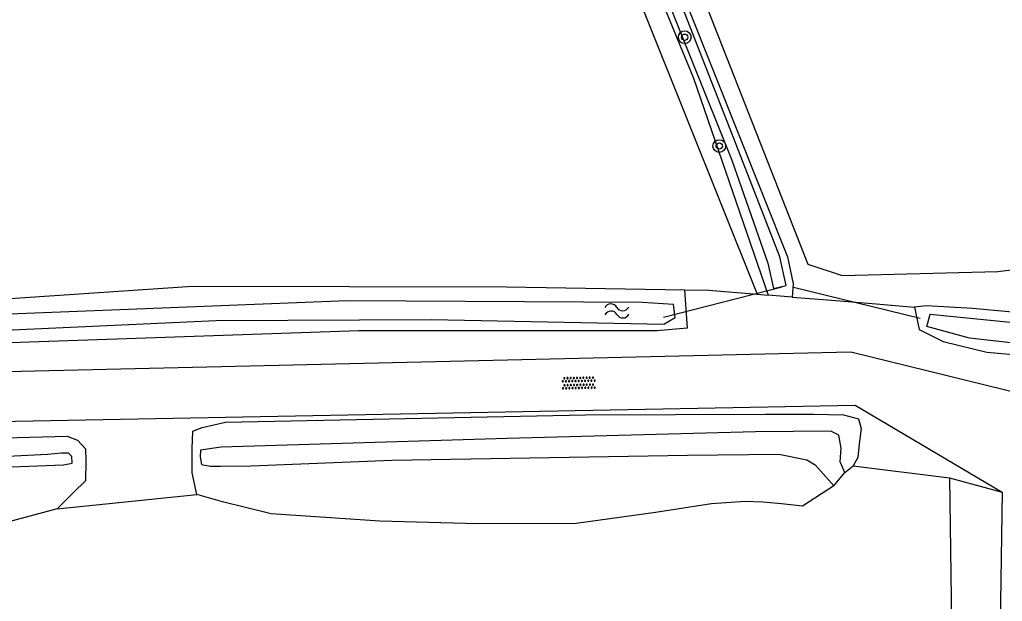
# Model space of a CAD drawing. Extents: x 133000 to 136000, y 400500 to 403500.
# Drawn here: x 134933.2 to 134995, y 400570.5 to 400607.1 of the extents above; entities that cross this region are included whole.
import ezdxf

# ---------------------------------------------------------------- set-up
doc = ezdxf.new("R2010")
doc.units = 0
for name, color, linetype in [('gg-afsc-draadraster', 7, 'Continuous'), ('gg-knt-bronhoudergrens', 7, 'Continuous'), ('gg-knt-onverhard', 7, 'Continuous'), ('gg-kntw-bovenkant insteek waterloop', 7, 'Continuous'), ('gg-kntw-waterlijn', 7, 'Continuous'), ('gg-kwrk-duiker nz buis', 7, 'Continuous'), ('gt-grn-groengrens', 7, 'Continuous'), ('gt-grn-vlakafsluiter', 7, 'Continuous'), ('gt-symb-boom', 7, 'Continuous'), ('gt-symb-overige verharding', 7, 'Continuous'), ('gt-symb-watersymbool', 7, 'Continuous')]:
    doc.layers.add(name, color=color, linetype=linetype)

# ---------------------------------------------------------------- blocks, each defined once
blk = doc.blocks.new('gt0-BOOM')
at = {"layer": 'gt-symb-boom'}
for radius in [0.4, 0.2]:
    blk.add_circle((0, 0), radius, dxfattribs=at)
blk = doc.blocks.new('gt0-OVH')
at = {"layer": 'gt-symb-overige verharding'}
for points in [[(-0.972, 0.298), (-0.967, 0.308), (-0.965, 0.319), (-0.966, 0.33), (-0.971, 0.34), (-0.978, 0.348), (-0.988, 0.353), (-0.999, 0.355), (-1.01, 0.354), (-1.02, 0.349), (-1.028, 0.342), (-1.033, 0.332), (-1.035, 0.321), (-1.034, 0.31), (-1.029, 0.3), (-1.022, 0.292), (-1.012, 0.287), (-1.001, 0.285), (-0.99, 0.286), (-0.98, 0.291)], [(-0.872, 0.106), (-0.867, 0.116), (-0.865, 0.126), (-0.866, 0.137), (-0.871, 0.147), (-0.878, 0.156), (-0.888, 0.161), (-0.899, 0.163), (-0.91, 0.162), (-0.92, 0.157), (-0.928, 0.15), (-0.933, 0.14), (-0.935, 0.129), (-0.934, 0.118), (-0.929, 0.108), (-0.922, 0.1), (-0.912, 0.095), (-0.901, 0.092), (-0.89, 0.094), (-0.88, 0.098)], [(-0.772, 0.298), (-0.767, 0.308), (-0.765, 0.319), (-0.766, 0.33), (-0.771, 0.34), (-0.778, 0.348), (-0.788, 0.353), (-0.799, 0.355), (-0.81, 0.354), (-0.82, 0.349), (-0.828, 0.342), (-0.833, 0.332), (-0.835, 0.321), (-0.834, 0.31), (-0.829, 0.3), (-0.822, 0.292), (-0.812, 0.287), (-0.801, 0.285), (-0.79, 0.286), (-0.78, 0.291)], [(-0.672, 0.106), (-0.667, 0.116), (-0.665, 0.126), (-0.666, 0.137), (-0.671, 0.147), (-0.678, 0.156), (-0.688, 0.161), (-0.699, 0.163), (-0.71, 0.162), (-0.72, 0.157), (-0.728, 0.15), (-0.733, 0.14), (-0.735, 0.129), (-0.734, 0.118), (-0.729, 0.108), (-0.722, 0.1), (-0.712, 0.095), (-0.701, 0.092), (-0.69, 0.094), (-0.68, 0.098)], [(-0.572, 0.298), (-0.567, 0.308), (-0.565, 0.319), (-0.566, 0.33), (-0.571, 0.34), (-0.578, 0.348), (-0.588, 0.353), (-0.599, 0.355), (-0.61, 0.354), (-0.62, 0.349), (-0.628, 0.342), (-0.633, 0.332), (-0.635, 0.321), (-0.634, 0.31), (-0.629, 0.3), (-0.622, 0.292), (-0.612, 0.287), (-0.601, 0.285), (-0.59, 0.286), (-0.58, 0.291)], [(-0.472, 0.106), (-0.467, 0.116), (-0.465, 0.126), (-0.466, 0.137), (-0.471, 0.147), (-0.478, 0.156), (-0.488, 0.161), (-0.499, 0.163), (-0.51, 0.162), (-0.52, 0.157), (-0.528, 0.15), (-0.533, 0.14), (-0.535, 0.129), (-0.534, 0.118), (-0.529, 0.108), (-0.522, 0.1), (-0.512, 0.095), (-0.501, 0.092), (-0.49, 0.094), (-0.48, 0.098)], [(-0.372, 0.298), (-0.367, 0.308), (-0.365, 0.319), (-0.366, 0.33), (-0.371, 0.34), (-0.378, 0.348), (-0.388, 0.353), (-0.399, 0.355), (-0.41, 0.354), (-0.42, 0.349), (-0.428, 0.342), (-0.433, 0.332), (-0.435, 0.321), (-0.434, 0.31), (-0.429, 0.3), (-0.422, 0.292), (-0.412, 0.287), (-0.401, 0.285), (-0.39, 0.286), (-0.38, 0.291)], [(-0.272, 0.106), (-0.267, 0.116), (-0.265, 0.126), (-0.266, 0.137), (-0.271, 0.147), (-0.278, 0.156), (-0.288, 0.161), (-0.299, 0.163), (-0.31, 0.162), (-0.32, 0.157), (-0.328, 0.15), (-0.333, 0.14), (-0.335, 0.129), (-0.334, 0.118), (-0.329, 0.108), (-0.322, 0.1), (-0.312, 0.095), (-0.301, 0.092), (-0.29, 0.094), (-0.28, 0.098)], [(-0.172, 0.298), (-0.167, 0.308), (-0.165, 0.319), (-0.166, 0.33), (-0.171, 0.34), (-0.178, 0.348), (-0.188, 0.353), (-0.199, 0.355), (-0.21, 0.354), (-0.22, 0.349), (-0.228, 0.342), (-0.233, 0.332), (-0.235, 0.321), (-0.234, 0.31), (-0.229, 0.3), (-0.222, 0.292), (-0.212, 0.287), (-0.201, 0.285), (-0.19, 0.286), (-0.18, 0.291)], [(-0.072, 0.106), (-0.067, 0.116), (-0.065, 0.126), (-0.066, 0.137), (-0.071, 0.147), (-0.078, 0.156), (-0.088, 0.161), (-0.099, 0.163), (-0.11, 0.162), (-0.12, 0.157), (-0.128, 0.15), (-0.133, 0.14), (-0.135, 0.129), (-0.134, 0.118), (-0.129, 0.108), (-0.122, 0.1), (-0.112, 0.095), (-0.101, 0.092), (-0.09, 0.094), (-0.08, 0.098)], [(0.028, 0.298), (0.033, 0.308), (0.035, 0.319), (0.034, 0.33), (0.029, 0.34), (0.022, 0.348), (0.012, 0.353), (0.001, 0.355), (-0.01, 0.354), (-0.02, 0.349), (-0.028, 0.342), (-0.033, 0.332), (-0.035, 0.321), (-0.034, 0.31), (-0.029, 0.3), (-0.022, 0.292), (-0.012, 0.287), (-0.001, 0.285), (0.01, 0.286), (0.02, 0.291)], [(0.128, 0.106), (0.133, 0.116), (0.135, 0.126), (0.134, 0.137), (0.129, 0.147), (0.122, 0.156), (0.112, 0.161), (0.101, 0.163), (0.09, 0.162), (0.08, 0.157), (0.072, 0.15), (0.067, 0.14), (0.065, 0.129), (0.066, 0.118), (0.071, 0.108), (0.078, 0.1), (0.088, 0.095), (0.099, 0.092), (0.11, 0.094), (0.12, 0.098)], [(0.228, 0.298), (0.233, 0.308), (0.235, 0.319), (0.234, 0.33), (0.229, 0.34), (0.222, 0.348), (0.212, 0.353), (0.201, 0.355), (0.19, 0.354), (0.18, 0.349), (0.172, 0.342), (0.167, 0.332), (0.165, 0.321), (0.166, 0.31), (0.171, 0.3), (0.178, 0.292), (0.188, 0.287), (0.199, 0.285), (0.21, 0.286), (0.22, 0.291)], [(0.328, 0.106), (0.333, 0.116), (0.335, 0.126), (0.334, 0.137), (0.329, 0.147), (0.322, 0.156), (0.312, 0.161), (0.301, 0.163), (0.29, 0.162), (0.28, 0.157), (0.272, 0.15), (0.267, 0.14), (0.265, 0.129), (0.266, 0.118), (0.271, 0.108), (0.278, 0.1), (0.288, 0.095), (0.299, 0.092), (0.31, 0.094), (0.32, 0.098)], [(0.428, 0.298), (0.433, 0.308), (0.435, 0.319), (0.434, 0.33), (0.429, 0.34), (0.422, 0.348), (0.412, 0.353), (0.401, 0.355), (0.39, 0.354), (0.38, 0.349), (0.372, 0.342), (0.367, 0.332), (0.365, 0.321), (0.366, 0.31), (0.371, 0.3), (0.378, 0.292), (0.388, 0.287), (0.399, 0.285), (0.41, 0.286), (0.42, 0.291)], [(0.528, 0.106), (0.533, 0.116), (0.535, 0.126), (0.534, 0.137), (0.529, 0.147), (0.522, 0.156), (0.512, 0.161), (0.501, 0.163), (0.49, 0.162), (0.48, 0.157), (0.472, 0.15), (0.467, 0.14), (0.465, 0.129), (0.466, 0.118), (0.471, 0.108), (0.478, 0.1), (0.488, 0.095), (0.499, 0.092), (0.51, 0.094), (0.52, 0.098)], [(0.628, 0.298), (0.633, 0.308), (0.635, 0.319), (0.634, 0.33), (0.629, 0.34), (0.622, 0.348), (0.612, 0.353), (0.601, 0.355), (0.59, 0.354), (0.58, 0.349), (0.572, 0.342), (0.567, 0.332), (0.565, 0.321), (0.566, 0.31), (0.571, 0.3), (0.578, 0.292), (0.588, 0.287), (0.599, 0.285), (0.61, 0.286), (0.62, 0.291)], [(0.728, 0.106), (0.733, 0.116), (0.735, 0.126), (0.734, 0.137), (0.729, 0.147), (0.722, 0.156), (0.712, 0.161), (0.701, 0.163), (0.69, 0.162), (0.68, 0.157), (0.672, 0.15), (0.667, 0.14), (0.665, 0.129), (0.666, 0.118), (0.671, 0.108), (0.678, 0.1), (0.688, 0.095), (0.699, 0.092), (0.71, 0.094), (0.72, 0.098)], [(0.828, 0.298), (0.833, 0.308), (0.835, 0.319), (0.834, 0.33), (0.829, 0.34), (0.822, 0.348), (0.812, 0.353), (0.801, 0.355), (0.79, 0.354), (0.78, 0.349), (0.772, 0.342), (0.767, 0.332), (0.765, 0.321), (0.766, 0.31), (0.771, 0.3), (0.778, 0.292), (0.788, 0.287), (0.799, 0.285), (0.81, 0.286), (0.82, 0.291)], [(0.928, 0.106), (0.933, 0.116), (0.935, 0.126), (0.934, 0.137), (0.929, 0.147), (0.922, 0.156), (0.912, 0.161), (0.901, 0.163), (0.89, 0.162), (0.88, 0.157), (0.872, 0.15), (0.867, 0.14), (0.865, 0.129), (0.866, 0.118), (0.871, 0.108), (0.878, 0.1), (0.888, 0.095), (0.899, 0.092), (0.91, 0.094), (0.92, 0.098)], [(1.028, 0.298), (1.033, 0.308), (1.035, 0.319), (1.034, 0.33), (1.029, 0.34), (1.022, 0.348), (1.012, 0.353), (1.001, 0.355), (0.99, 0.354), (0.98, 0.349), (0.972, 0.342), (0.967, 0.332), (0.965, 0.321), (0.966, 0.31), (0.971, 0.3), (0.978, 0.292), (0.988, 0.287), (0.999, 0.285), (1.01, 0.286), (1.02, 0.291)], [(-0.972, -0.142), (-0.967, -0.132), (-0.965, -0.121), (-0.966, -0.11), (-0.971, -0.1), (-0.978, -0.092), (-0.988, -0.087), (-0.999, -0.085), (-1.01, -0.086), (-1.02, -0.091), (-1.028, -0.098), (-1.033, -0.108), (-1.035, -0.119), (-1.034, -0.13), (-1.029, -0.14), (-1.022, -0.148), (-1.012, -0.153), (-1.001, -0.155), (-0.99, -0.154), (-0.98, -0.149)], [(-0.872, -0.334), (-0.867, -0.324), (-0.865, -0.314), (-0.866, -0.303), (-0.871, -0.293), (-0.878, -0.284), (-0.888, -0.279), (-0.899, -0.277), (-0.91, -0.278), (-0.92, -0.283), (-0.928, -0.29), (-0.933, -0.3), (-0.935, -0.311), (-0.934, -0.322), (-0.929, -0.332), (-0.922, -0.34), (-0.912, -0.345), (-0.901, -0.348), (-0.89, -0.346), (-0.88, -0.342)], [(-0.772, -0.142), (-0.767, -0.132), (-0.765, -0.121), (-0.766, -0.11), (-0.771, -0.1), (-0.778, -0.092), (-0.788, -0.087), (-0.799, -0.085), (-0.81, -0.086), (-0.82, -0.091), (-0.828, -0.098), (-0.833, -0.108), (-0.835, -0.119), (-0.834, -0.13), (-0.829, -0.14), (-0.822, -0.148), (-0.812, -0.153), (-0.801, -0.155), (-0.79, -0.154), (-0.78, -0.149)], [(-0.672, -0.334), (-0.667, -0.324), (-0.665, -0.314), (-0.666, -0.303), (-0.671, -0.293), (-0.678, -0.284), (-0.688, -0.279), (-0.699, -0.277), (-0.71, -0.278), (-0.72, -0.283), (-0.728, -0.29), (-0.733, -0.3), (-0.735, -0.311), (-0.734, -0.322), (-0.729, -0.332), (-0.722, -0.34), (-0.712, -0.345), (-0.701, -0.348), (-0.69, -0.346), (-0.68, -0.342)], [(-0.572, -0.142), (-0.567, -0.132), (-0.565, -0.121), (-0.566, -0.11), (-0.571, -0.1), (-0.578, -0.092), (-0.588, -0.087), (-0.599, -0.085), (-0.61, -0.086), (-0.62, -0.091), (-0.628, -0.098), (-0.633, -0.108), (-0.635, -0.119), (-0.634, -0.13), (-0.629, -0.14), (-0.622, -0.148), (-0.612, -0.153), (-0.601, -0.155), (-0.59, -0.154), (-0.58, -0.149)], [(-0.472, -0.334), (-0.467, -0.324), (-0.465, -0.314), (-0.466, -0.303), (-0.471, -0.293), (-0.478, -0.284), (-0.488, -0.279), (-0.499, -0.277), (-0.51, -0.278), (-0.52, -0.283), (-0.528, -0.29), (-0.533, -0.3), (-0.535, -0.311), (-0.534, -0.322), (-0.529, -0.332), (-0.522, -0.34), (-0.512, -0.345), (-0.501, -0.348), (-0.49, -0.346), (-0.48, -0.342)], [(-0.372, -0.142), (-0.367, -0.132), (-0.365, -0.121), (-0.366, -0.11), (-0.371, -0.1), (-0.378, -0.092), (-0.388, -0.087), (-0.399, -0.085), (-0.41, -0.086), (-0.42, -0.091), (-0.428, -0.098), (-0.433, -0.108), (-0.435, -0.119), (-0.434, -0.13), (-0.429, -0.14), (-0.422, -0.148), (-0.412, -0.153), (-0.401, -0.155), (-0.39, -0.154), (-0.38, -0.149)], [(-0.272, -0.334), (-0.267, -0.324), (-0.265, -0.314), (-0.266, -0.303), (-0.271, -0.293), (-0.278, -0.284), (-0.288, -0.279), (-0.299, -0.277), (-0.31, -0.278), (-0.32, -0.283), (-0.328, -0.29), (-0.333, -0.3), (-0.335, -0.311), (-0.334, -0.322), (-0.329, -0.332), (-0.322, -0.34), (-0.312, -0.345), (-0.301, -0.348), (-0.29, -0.346), (-0.28, -0.342)], [(-0.172, -0.142), (-0.167, -0.132), (-0.165, -0.121), (-0.166, -0.11), (-0.171, -0.1), (-0.178, -0.092), (-0.188, -0.087), (-0.199, -0.085), (-0.21, -0.086), (-0.22, -0.091), (-0.228, -0.098), (-0.233, -0.108), (-0.235, -0.119), (-0.234, -0.13), (-0.229, -0.14), (-0.222, -0.148), (-0.212, -0.153), (-0.201, -0.155), (-0.19, -0.154), (-0.18, -0.149)], [(-0.072, -0.334), (-0.067, -0.324), (-0.065, -0.314), (-0.066, -0.303), (-0.071, -0.293), (-0.078, -0.284), (-0.088, -0.279), (-0.099, -0.277), (-0.11, -0.278), (-0.12, -0.283), (-0.128, -0.29), (-0.133, -0.3), (-0.135, -0.311), (-0.134, -0.322), (-0.129, -0.332), (-0.122, -0.34), (-0.112, -0.345), (-0.101, -0.348), (-0.09, -0.346), (-0.08, -0.342)], [(0.028, -0.142), (0.033, -0.132), (0.035, -0.121), (0.034, -0.11), (0.029, -0.1), (0.022, -0.092), (0.012, -0.087), (0.001, -0.085), (-0.01, -0.086), (-0.02, -0.091), (-0.028, -0.098), (-0.033, -0.108), (-0.035, -0.119), (-0.034, -0.13), (-0.029, -0.14), (-0.022, -0.148), (-0.012, -0.153), (-0.001, -0.155), (0.01, -0.154), (0.02, -0.149)], [(0.128, -0.334), (0.133, -0.324), (0.135, -0.314), (0.134, -0.303), (0.129, -0.293), (0.122, -0.284), (0.112, -0.279), (0.101, -0.277), (0.09, -0.278), (0.08, -0.283), (0.072, -0.29), (0.067, -0.3), (0.065, -0.311), (0.066, -0.322), (0.071, -0.332), (0.078, -0.34), (0.088, -0.345), (0.099, -0.348), (0.11, -0.346), (0.12, -0.342)], [(0.228, -0.142), (0.233, -0.132), (0.235, -0.121), (0.234, -0.11), (0.229, -0.1), (0.222, -0.092), (0.212, -0.087), (0.201, -0.085), (0.19, -0.086), (0.18, -0.091), (0.172, -0.098), (0.167, -0.108), (0.165, -0.119), (0.166, -0.13), (0.171, -0.14), (0.178, -0.148), (0.188, -0.153), (0.199, -0.155), (0.21, -0.154), (0.22, -0.149)], [(0.328, -0.334), (0.333, -0.324), (0.335, -0.314), (0.334, -0.303), (0.329, -0.293), (0.322, -0.284), (0.312, -0.279), (0.301, -0.277), (0.29, -0.278), (0.28, -0.283), (0.272, -0.29), (0.267, -0.3), (0.265, -0.311), (0.266, -0.322), (0.271, -0.332), (0.278, -0.34), (0.288, -0.345), (0.299, -0.348), (0.31, -0.346), (0.32, -0.342)], [(0.428, -0.142), (0.433, -0.132), (0.435, -0.121), (0.434, -0.11), (0.429, -0.1), (0.422, -0.092), (0.412, -0.087), (0.401, -0.085), (0.39, -0.086), (0.38, -0.091), (0.372, -0.098), (0.367, -0.108), (0.365, -0.119), (0.366, -0.13), (0.371, -0.14), (0.378, -0.148), (0.388, -0.153), (0.399, -0.155), (0.41, -0.154), (0.42, -0.149)], [(0.528, -0.334), (0.533, -0.324), (0.535, -0.314), (0.534, -0.303), (0.529, -0.293), (0.522, -0.284), (0.512, -0.279), (0.501, -0.277), (0.49, -0.278), (0.48, -0.283), (0.472, -0.29), (0.467, -0.3), (0.465, -0.311), (0.466, -0.322), (0.471, -0.332), (0.478, -0.34), (0.488, -0.345), (0.499, -0.348), (0.51, -0.346), (0.52, -0.342)], [(0.628, -0.142), (0.633, -0.132), (0.635, -0.121), (0.634, -0.11), (0.629, -0.1), (0.622, -0.092), (0.612, -0.087), (0.601, -0.085), (0.59, -0.086), (0.58, -0.091), (0.572, -0.098), (0.567, -0.108), (0.565, -0.119), (0.566, -0.13), (0.571, -0.14), (0.578, -0.148), (0.588, -0.153), (0.599, -0.155), (0.61, -0.154), (0.62, -0.149)], [(0.728, -0.334), (0.733, -0.324), (0.735, -0.314), (0.734, -0.303), (0.729, -0.293), (0.722, -0.284), (0.712, -0.279), (0.701, -0.277), (0.69, -0.278), (0.68, -0.283), (0.672, -0.29), (0.667, -0.3), (0.665, -0.311), (0.666, -0.322), (0.671, -0.332), (0.678, -0.34), (0.688, -0.345), (0.699, -0.348), (0.71, -0.346), (0.72, -0.342)], [(0.828, -0.142), (0.833, -0.132), (0.835, -0.121), (0.834, -0.11), (0.829, -0.1), (0.822, -0.092), (0.812, -0.087), (0.801, -0.085), (0.79, -0.086), (0.78, -0.091), (0.772, -0.098), (0.767, -0.108), (0.765, -0.119), (0.766, -0.13), (0.771, -0.14), (0.778, -0.148), (0.788, -0.153), (0.799, -0.155), (0.81, -0.154), (0.82, -0.149)], [(0.928, -0.334), (0.933, -0.324), (0.935, -0.314), (0.934, -0.303), (0.929, -0.293), (0.922, -0.284), (0.912, -0.279), (0.901, -0.277), (0.89, -0.278), (0.88, -0.283), (0.872, -0.29), (0.867, -0.3), (0.865, -0.311), (0.866, -0.322), (0.871, -0.332), (0.878, -0.34), (0.888, -0.345), (0.899, -0.348), (0.91, -0.346), (0.92, -0.342)], [(1.028, -0.142), (1.033, -0.132), (1.035, -0.121), (1.034, -0.11), (1.029, -0.1), (1.022, -0.092), (1.012, -0.087), (1.001, -0.085), (0.99, -0.086), (0.98, -0.091), (0.972, -0.098), (0.967, -0.108), (0.965, -0.119), (0.966, -0.13), (0.971, -0.14), (0.978, -0.148), (0.988, -0.153), (0.999, -0.155), (1.01, -0.154), (1.02, -0.149)]]:
    blk.add_lwpolyline(points, close=True, dxfattribs=at)
blk = doc.blocks.new('gt0-WA')
at = {"layer": 'gt-symb-watersymbool'}
for centre, start, end in [((-0.323, 0.022), 28.07249, 151.92751), ((0.427, 0.422), 208.07248, 331.92751), ((-0.323, -0.428), 28.07249, 151.92751), ((0.427, -0.028), 208.07248, 331.92751)]:
    blk.add_arc(centre, 0.425, start, end, dxfattribs=at)

msp = doc.modelspace()

# ---------------------------------------------------------------- linework, layer by layer
at = {"layer": 'gg-afsc-draadraster'}
msp.add_lwpolyline([(134938.533, 400699.796), (134962.318, 400643.875), (134982.783, 400591.742), (134984.956, 400591.018), (134994.746, 400591.282), (135005.594, 400592.605), (135017.833, 400595.973)], dxfattribs=at)
at = {"layer": 'gg-knt-bronhoudergrens'}
msp.add_lwpolyline([(134934.391, 400699.584), (134966.021, 400623.804), (134979.604, 400589.847)], dxfattribs=at)
at = {"layer": 'gg-knt-onverhard'}
msp.add_line((134995.02, 400577.379), (134994.86, 400566.72), dxfattribs=at)
for points in [[(134798.147, 400579.872), (134800.18, 400581.361), (134810.84, 400582.159), (134985.5, 400586.219), (135000, 400582.666)], [(134807.447, 400573.792), (134807.34, 400578.419), (134810.82, 400579.53), (134985.77, 400582.87), (134995.02, 400577.379)]]:
    msp.add_lwpolyline(points, dxfattribs=at)
at = {"layer": 'gg-kntw-bovenkant insteek waterloop'}
for p, q in [((134981.798, 400589.668), (134980.289, 400589.791)), ((134984.417, 400577.787), (134985.111, 400578.621)), ((134985.111, 400578.621), (134985.647, 400579.039))]:
    msp.add_line(p, q, dxfattribs=at)
for points in [[(134936.703, 400700.484), (134953.871, 400660.267), (134969.101, 400623.352), (134981.499, 400592.196), (134981.857, 400590.498), (134981.798, 400589.668)], [(134934.948, 400699.801), (134945.206, 400677.229), (134966.386, 400625.821), (134975.6, 400603.455), (134980.289, 400589.791)], [(134880.009, 400587.062), (134894.321, 400587.792), (134921.727, 400588.849), (134944.089, 400590.359), (134963.833, 400590.32), (134975.022, 400590.122)], [(134975.022, 400590.122), (134975.193, 400587.71), (134973.293, 400587.536), (134954.55, 400587.535), (134930.763, 400586.733), (134905.025, 400586.009), (134880.275, 400584.946), (134880.009, 400587.062)], [(135000, 400588.324), (134993.145, 400588.946), (134990.245, 400589.112), (134989.491, 400589.042)], [(134989.491, 400589.042), (134989.785, 400587.627), (134991.308, 400586.865), (134994.038, 400586.205), (135000, 400585.685)], [(134944.354, 400577.25), (134944.071, 400578.606), (134944.063, 400580.115), (134944.109, 400581.226), (134944.69, 400581.464), (134946.152, 400581.791), (134968.812, 400582.252), (134980.128, 400582.29), (134983.151, 400582.297), (134985.032, 400582.26), (134985.965, 400582.003), (134986.152, 400581.407), (134986.023, 400580.427), (134985.929, 400579.566), (134985.647, 400579.039)], [(134880.207, 400577.742), (134880.774, 400578.277), (134882.267, 400578.789), (134884.957, 400579.274), (134925.97, 400580.65), (134936.206, 400580.916), (134936.855, 400580.672), (134937.358, 400580.125), (134937.38, 400579.36), (134937.345, 400578.104), (134936.594, 400577.368), (134935.567, 400576.34)], [(134984.417, 400577.787), (134982.462, 400576.506), (134981.136, 400576.645), (134979.962, 400576.769), (134978.839, 400576.804), (134976.722, 400576.655), (134973.216, 400576.111), (134968.217, 400575.415), (134962.005, 400575.404), (134955.863, 400575.571), (134949.027, 400576.026), (134945.961, 400576.782), (134944.354, 400577.25)], [(134935.567, 400576.34), (134932.134, 400575.41), (134923.304, 400574.131), (134912.173, 400572.88), (134900.095, 400573.223), (134894.709, 400573.068), (134891.913, 400572.681), (134890.015, 400571.761), (134888.397, 400570.317), (134887.204, 400568.677), (134886.95, 400565.838), (134887.775, 400562.216), (134890.3, 400553.153), (134893.296, 400537.391), (134894.447, 400531.485), (134896.459, 400525.908), (134899.322, 400519.701), (134901.942, 400513.357), (134903.918, 400508.94), (134901.947, 400503.986)]]:
    msp.add_lwpolyline(points, dxfattribs=at)
at = {"layer": 'gg-kntw-waterlijn'}
for points in [[(134935.495, 400699.965), (134944.137, 400680.681), (134950.364, 400666.073), (134959.615, 400643.837), (134963.159, 400635.321), (134967.994, 400623.264), (134978.011, 400598.288), (134980.279, 400591.801), (134980.626, 400590.218), (134981.423, 400590.393), (134981.025, 400592.207), (134978.277, 400599.264), (134972.734, 400613.501), (134967.526, 400626.282), (134961.775, 400640.195), (134952.926, 400661.604), (134947.353, 400674.631), (134941.563, 400688.164), (134936.272, 400700.137), (134936.182, 400700.341), (134935.495, 400699.965)], [(134880.578, 400586.552), (134880.578, 400585.548), (134899.733, 400586.436), (134927.216, 400587.355), (134945.563, 400588.189), (134959.104, 400588.266), (134973.725, 400587.962), (134974.433, 400588.385), (134974.334, 400589.203), (134972.394, 400589.333), (134953.821, 400589.427), (134940.573, 400588.906), (134911.711, 400587.771), (134880.578, 400586.552)], [(134990.476, 400588.595), (135003.053, 400587.34), (135006.217, 400587.244), (135008.57, 400587.572), (135008.758, 400586.221), (135006.101, 400586.086), (134999.832, 400586.298), (134992.965, 400587.09), (134990.283, 400587.823), (134990.476, 400588.595)], [(134985.111, 400578.621), (134984.827, 400579.296), (134984.885, 400580.165), (134984.737, 400580.979), (134984.234, 400581.219), (134979.486, 400581.189), (134963.885, 400580.768), (134945.884, 400580.212), (134944.577, 400580.04), (134944.565, 400579.614), (134944.656, 400579.136), (134945.22, 400579.032), (134945.832, 400579.03), (134947.769, 400579.047), (134956.628, 400579.408), (134975.229, 400579.711), (134980.967, 400579.786), (134982.718, 400579.424), (134983.255, 400579.103), (134984.417, 400577.787)], [(134924.519, 400578.679), (134935.971, 400579.104), (134936.509, 400579.205), (134936.498, 400579.632), (134936.292, 400579.839), (134935.834, 400579.839), (134934.959, 400579.751), (134931.184, 400579.565)]]:
    msp.add_lwpolyline(points, dxfattribs=at)
at = {"layer": 'gg-kwrk-duiker nz buis'}
for p, q in [((134973.702, 400588.408), (134981.177, 400590.323)), ((134981.885, 400590.285), (134989.864, 400588.352))]:
    msp.add_line(p, q, dxfattribs=at)
at = {"layer": 'gt-grn-groengrens'}
for p, q in [((134979.604, 400589.847), (134980.289, 400589.791)), ((134981.798, 400589.668), (134984.023, 400589.487)), ((134984.023, 400589.487), (134986.845, 400589.257)), ((134986.845, 400589.257), (134989.491, 400589.042)), ((134991.69, 400578.295), (134991.821, 400569.177)), ((134991.69, 400578.295), (134995.02, 400577.379))]:
    msp.add_line(p, q, dxfattribs=at)
msp.add_lwpolyline([(134975.022, 400590.122), (134976.555, 400590.095), (134979.604, 400589.847)], dxfattribs=at)
at = {"layer": 'gt-grn-vlakafsluiter'}
for p, q in [((134985.647, 400579.039), (134991.69, 400578.295)), ((134935.567, 400576.34), (134944.354, 400577.25))]:
    msp.add_line(p, q, dxfattribs=at)

# ---------------------------------------------------------------- block references
at = {"layer": 'gt-symb-boom'}
for p in [(134975.045, 400606.03), (134977.217, 400599.178)]:
    msp.add_blockref('gt0-BOOM', p, dxfattribs=at)
at = {"layer": 'gt-symb-overige verharding', "rotation": -178.68242937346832}
msp.add_blockref('gt0-OVH', (134968.378, 400584.27), dxfattribs=at)
at = {"layer": 'gt-symb-watersymbool', "rotation": 1.1457628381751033}
msp.add_blockref('gt0-WA', (134970.723, 400588.799), dxfattribs=at)

doc.saveas('drawing.dxf')
